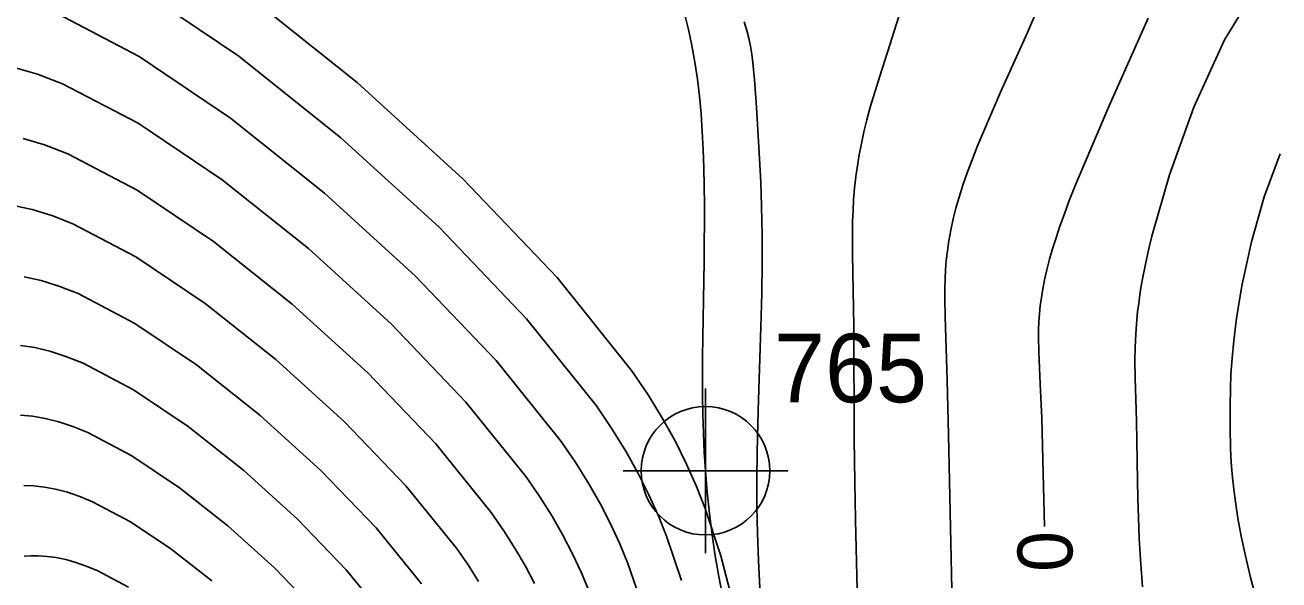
# Model space of a CAD drawing. Extents: x 2602990 to 2605851, y 618069 to 619180.
# Drawn here: x 2603950.23 to 2603995.95, y 618302.66 to 618322.91 of the extents above; entities that cross this region are included whole.
import ezdxf

# ---------------------------------------------------------------- set-up
doc = ezdxf.new("R2010")
doc.units = 0
for name, color, linetype in [('DTM Contours Major', 7, 'Continuous'), ('DTM Contours Minor', 7, 'Continuous'), ('DTM Contours Minor Text', 7, 'Continuous'), ('Exist DTM Breakline', 7, 'Continuous'), ('Exist DTM Breakline Cogo Number', 7, 'Continuous'), ('Exist DTM Breakline Cogo Point CELL', 7, 'Continuous')]:
    doc.layers.add(name, color=color, linetype=linetype)

# ---------------------------------------------------------------- blocks, each defined once
blk = doc.blocks.new('EXIST DTM BREAKLINE COGO POINT')
at = {"layer": 'Exist DTM Breakline Cogo Point CELL'}
blk.add_lwpolyline([(0, 0.06), (0, -0.06), (0, 0), (0.06, 0), (-0.06, 0)], dxfattribs=at)
blk.add_circle((0, 0), 0.04688, dxfattribs=at)

msp = doc.modelspace()

# ---------------------------------------------------------------- linework, layer by layer
at = {"layer": 'DTM Contours Major'}
for points in [[(2603968.81, 618302.524), (2603968.477, 618303.153), (2603968.105, 618303.793), (2603967.691, 618304.446), (2603967.229, 618305.115), (2603965.211, 618307.621), (2603962.732, 618310.211), (2603959.97, 618312.726), (2603957.106, 618315.005), (2603954.319, 618316.887), (2603951.788, 618318.213), (2603950.947, 618318.533), (2603950.163, 618318.764)], [(2603995.996, 618318.209), (2603995.407, 618316.634), (2603994.947, 618314.995), (2603994.611, 618313.448), (2603994.51, 618312.883), (2603994.391, 618312.114), (2603994.3, 618311.388), (2603994.238, 618310.745), (2603994.198, 618310.16), (2603994.177, 618309.644), (2603994.165, 618309.001), (2603994.168, 618308.188), (2603994.184, 618307.501), (2603994.2, 618307.162), (2603994.222, 618306.797), (2603994.255, 618306.401), (2603994.3, 618305.972), (2603994.36, 618305.508), (2603994.452, 618304.909), (2603994.571, 618304.252), (2603994.724, 618303.533), (2603994.914, 618302.749), (2603995.146, 618301.895)]]:
    msp.add_lwpolyline(points, dxfattribs=at)
at = {"layer": 'DTM Contours Minor'}
for points in [[(2603987.753, 618324.916), (2603986.781, 618322.643), (2603985.802, 618320.463), (2603984.958, 618318.503), (2603984.759, 618317.995), (2603984.583, 618317.515), (2603984.427, 618317.061), (2603984.291, 618316.631), (2603984.174, 618316.224), (2603984.076, 618315.839), (2603983.985, 618315.427), (2603983.914, 618315.039), (2603983.859, 618314.669), (2603983.82, 618314.317), (2603983.792, 618313.977), (2603983.775, 618313.649), (2603983.765, 618313.292), (2603983.763, 618312.942), (2603983.775, 618312.254), (2603983.855, 618309.947), (2603983.906, 618307.947), (2603984.03, 618301.75)], [(2603995.295, 618324.557), (2603993.968, 618322.368), (2603992.846, 618319.912), (2603991.954, 618317.44), (2603991.314, 618315.203), (2603991.218, 618314.801), (2603991.132, 618314.419), (2603991.055, 618314.056), (2603990.989, 618313.712), (2603990.931, 618313.386), (2603990.882, 618313.078), (2603990.835, 618312.752), (2603990.797, 618312.446), (2603990.767, 618312.16), (2603990.727, 618311.637), (2603990.706, 618311.144), (2603990.7, 618310.676), (2603990.711, 618310.036), (2603990.756, 618308.462), (2603990.788, 618306.276), (2603990.802, 618305.625), (2603990.824, 618304.928), (2603990.855, 618304.185), (2603990.9, 618303.397), (2603990.973, 618302.41)], [(2603974.171, 618302.634), (2603973.623, 618304.256), (2603973.315, 618305.021), (2603972.968, 618305.789), (2603972.576, 618306.566), (2603972.132, 618307.358), (2603971.629, 618308.17), (2603971.062, 618309.007), (2603968.517, 618312.188), (2603965.327, 618315.529), (2603961.746, 618318.799), (2603958.028, 618321.77), (2603954.429, 618324.211)], [(2603976.048, 618301.802), (2603975.603, 618303.535), (2603975.034, 618305.259), (2603974.714, 618306.069), (2603974.352, 618306.883), (2603973.942, 618307.706), (2603973.476, 618308.546), (2603972.946, 618309.408), (2603972.345, 618310.299), (2603969.627, 618313.7), (2603966.198, 618317.292), (2603962.34, 618320.818), (2603958.333, 618324.024)], [(2603982.146, 618323.411), (2603981.775, 618322.219), (2603981.393, 618321.039), (2603981.05, 618319.91), (2603980.926, 618319.453), (2603980.818, 618319.012), (2603980.724, 618318.585), (2603980.644, 618318.172), (2603980.578, 618317.772), (2603980.524, 618317.385), (2603980.477, 618316.96), (2603980.443, 618316.548), (2603980.42, 618316.146), (2603980.406, 618315.751), (2603980.399, 618315.363), (2603980.401, 618314.553), (2603980.444, 618311.904), (2603980.466, 618307.799), (2603980.485, 618306.226), (2603980.509, 618304.845), (2603980.578, 618301.766)], [(2603972.734, 618301.742), (2603972.209, 618303.26), (2603971.914, 618303.977), (2603971.583, 618304.698), (2603971.209, 618305.427), (2603970.788, 618306.17), (2603970.314, 618306.93), (2603969.781, 618307.712), (2603967.411, 618310.67), (2603964.459, 618313.76), (2603961.153, 618316.777), (2603957.722, 618319.515), (2603954.395, 618321.768), (2603951.4, 618323.329)], [(2603976.454, 618323.029), (2603976.553, 618322.714), (2603976.623, 618322.431), (2603976.68, 618322.14), (2603976.726, 618321.842), (2603976.763, 618321.538), (2603976.822, 618320.908), (2603976.896, 618319.916), (2603976.988, 618318.456), (2603977.053, 618317.181), (2603977.085, 618316.293), (2603977.105, 618315.267), (2603977.108, 618314.209), (2603977.094, 618313.124), (2603977.061, 618311.887), (2603976.957, 618308.838), (2603976.923, 618307.327), (2603976.914, 618306.27), (2603976.918, 618305.332), (2603976.936, 618304.361), (2603976.971, 618303.367), (2603977.026, 618302.356)], [(2603991.183, 618323.167), (2603989.713, 618319.856), (2603988.505, 618317.015), (2603988.304, 618316.5), (2603988.124, 618316.017), (2603987.963, 618315.564), (2603987.821, 618315.139), (2603987.696, 618314.741), (2603987.589, 618314.369), (2603987.488, 618313.978), (2603987.405, 618313.615), (2603987.338, 618313.277), (2603987.286, 618312.96), (2603987.247, 618312.662), (2603987.219, 618312.38), (2603987.198, 618312.079), (2603987.186, 618311.792), (2603987.183, 618311.514), (2603987.192, 618310.979), (2603987.244, 618309.811), (2603987.301, 618308.559), (2603987.345, 618307.057), (2603987.399, 618304.606)], [(2603970.793, 618302.269), (2603970.512, 618302.937), (2603970.197, 618303.609), (2603969.843, 618304.289), (2603969.446, 618304.981), (2603969.001, 618305.688), (2603968.503, 618306.415), (2603966.309, 618309.147), (2603963.594, 618311.987), (2603960.561, 618314.752), (2603957.415, 618317.259), (2603954.358, 618319.326), (2603951.595, 618320.77), (2603950.683, 618321.113), (2603949.834, 618321.356)], [(2603966.766, 618302.605), (2603966.382, 618303.203), (2603965.958, 618303.814), (2603964.118, 618306.091), (2603961.874, 618308.432), (2603959.381, 618310.699), (2603956.797, 618312.752), (2603954.277, 618314.452), (2603951.977, 618315.66), (2603951.209, 618315.957), (2603950.49, 618316.174), (2603949.816, 618316.318)], [(2603964.69, 618302.512), (2603963.03, 618304.559), (2603961.019, 618306.653), (2603958.794, 618308.674), (2603956.486, 618310.503), (2603954.231, 618312.022), (2603952.163, 618313.111), (2603951.468, 618313.383), (2603950.815, 618313.586), (2603950.202, 618313.725)], [(2603963.426, 618301.21), (2603961.946, 618303.026), (2603960.169, 618304.873), (2603958.207, 618306.651), (2603956.174, 618308.259), (2603954.183, 618309.598), (2603952.346, 618310.568), (2603951.725, 618310.815), (2603951.139, 618311.003), (2603950.586, 618311.135), (2603950.064, 618311.216)], [(2603960.869, 618301.494), (2603959.323, 618303.096), (2603957.623, 618304.632), (2603955.861, 618306.022), (2603954.13, 618307.182), (2603952.524, 618308.032), (2603951.977, 618308.254), (2603951.459, 618308.424), (2603950.968, 618308.548), (2603950.502, 618308.629), (2603950.062, 618308.67)], [(2603957.04, 618302.621), (2603955.545, 618303.795), (2603954.073, 618304.779), (2603952.697, 618305.508), (2603952.224, 618305.702), (2603951.775, 618305.854), (2603951.347, 618305.968), (2603950.939, 618306.046), (2603950.551, 618306.091), (2603950.182, 618306.104)], [(2603954.01, 618302.391), (2603952.863, 618302.998), (2603952.465, 618303.163), (2603952.085, 618303.296), (2603951.721, 618303.397), (2603951.372, 618303.47), (2603951.038, 618303.516), (2603950.719, 618303.537), (2603950.455, 618303.536), (2603950.2, 618303.52)]]:
    msp.add_lwpolyline(points, dxfattribs=at)
at = {"layer": 'Exist DTM Breakline'}
msp.add_spline([(2603982.772, 618284.1), (2603975.04, 618306.641), (2603972.571, 618326.932), (2603955.432, 618332.542), (2603933.091, 618324.788), (2603903.802, 618294.591)], degree=3, dxfattribs=at)

# ---------------------------------------------------------------- block references
at = {"layer": 'Exist DTM Breakline Cogo Point CELL', "xscale": 50, "yscale": 50}
msp.add_blockref('EXIST DTM BREAKLINE COGO POINT', (2603975.04, 618306.641), dxfattribs=at)

# ---------------------------------------------------------------- texts
at = {"layer": 'DTM Contours Minor Text'}
msp.add_text('0', height=2, rotation=91.3981, dxfattribs=at).set_placement((2603988.437, 618302.977))
at = {"layer": 'Exist DTM Breakline Cogo Number'}
msp.add_text('765', height=2.5, dxfattribs=at).set_placement((2603977.54, 618309.141))

doc.saveas('drawing.dxf')
